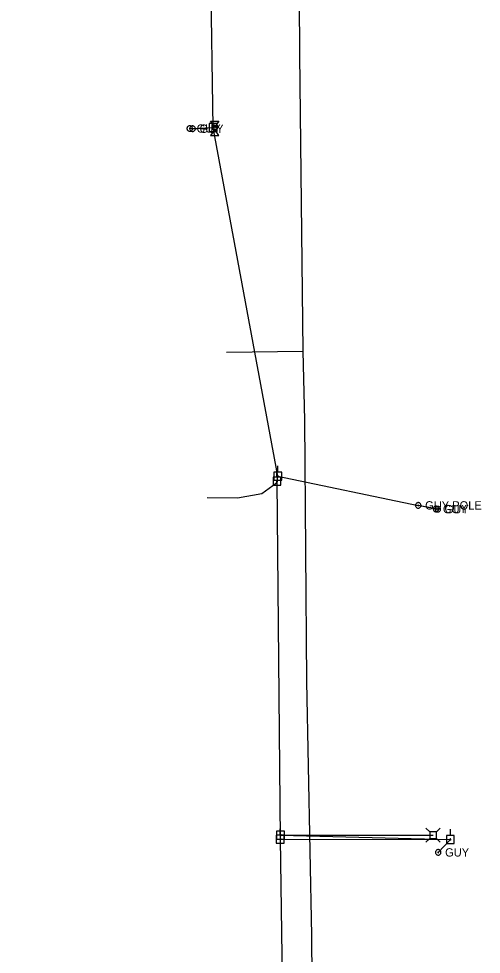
# Model space of a CAD drawing. Extents: x 596028 to 606371, y 330010 to 403088.
# Drawn here: x 601785.5 to 602000.5, y 391801.2 to 392235.5 of the extents above; entities that cross this region are included whole.
import ezdxf

# ---------------------------------------------------------------- set-up
doc = ezdxf.new("R2010")
doc.units = 0
for name, color, linetype in [('E_UTL_AG_Bold', 7, 'Continuous'), ('E_UTL_E_Bold', 7, 'Continuous'), ('E_UTL_E_UG', 7, 'Continuous'), ('E_UTL_EGuyPole', 7, 'Continuous'), ('E_UTL_EGuyWire', 7, 'Continuous'), ('E_UTL_EPowerPole', 7, 'Continuous'), ('E_UTL_G_UG', 7, 'Continuous'), ('E_UTL_Overhead', 7, 'Continuous'), ('E_UTL_TV_UG', 7, 'Continuous')]:
    doc.layers.add(name, color=color, linetype=linetype)

msp = doc.modelspace()

# ---------------------------------------------------------------- linework, layer by layer
at = {"layer": 'E_UTL_AG_Bold'}
for points in [[(601976.51, 391858.05), (601974.76, 391859.8)], [(601979.6, 391858.05), (601976.51, 391858.05)], [(601976.51, 391858.05), (601976.51, 391854.96)], [(601979.6, 391858.05), (601981.36, 391859.8)], [(601979.6, 391854.96), (601979.6, 391858.05)], [(601976.51, 391854.96), (601974.76, 391853.2)], [(601976.51, 391854.96), (601979.6, 391854.96)], [(601979.6, 391854.96), (601981.36, 391853.2)]]:
    msp.add_lwpolyline(points, dxfattribs=at)
at = {"layer": 'E_UTL_E_Bold'}
for points in [[(601874.7, 392187.95), (601878.51, 392187.95)], [(601876.6, 392185.29), (601874.7, 392187.95)], [(601878.51, 392187.95), (601876.6, 392185.29)], [(601876.6, 392184.02), (601874.7, 392181.35)], [(601877.87, 392184.65), (601877.85, 392184.77), (601877.78, 392184.89), (601877.67, 392184.99), (601877.52, 392185.09), (601877.34, 392185.17), (601877.13, 392185.23), (601876.9, 392185.27), (601876.66, 392185.29), (601876.42, 392185.28), (601876.19, 392185.25), (601875.97, 392185.2), (601875.77, 392185.13), (601875.6, 392185.04), (601875.47, 392184.94), (601875.38, 392184.83), (601875.34, 392184.71), (601875.34, 392184.59), (601875.38, 392184.47), (601875.47, 392184.36), (601875.6, 392184.26), (601875.77, 392184.17), (601875.97, 392184.1), (601876.19, 392184.05), (601876.42, 392184.02), (601876.66, 392184.02), (601876.9, 392184.03), (601877.13, 392184.07), (601877.34, 392184.13), (601877.52, 392184.21), (601877.67, 392184.31), (601877.78, 392184.41), (601877.85, 392184.53), (601877.87, 392184.65)], [(601878.51, 392181.35), (601876.6, 392184.02)], [(601874.7, 392181.35), (601878.51, 392181.35)]]:
    msp.add_lwpolyline(points, dxfattribs=at)
at = {"layer": 'E_UTL_E_UG'}
msp.add_lwpolyline([(601873.17, 392013.23), (601887.26, 392013.08), (601898.48, 392015.11), (601905.28, 392020.08), (601905.56, 392020.78)], dxfattribs=at)
at = {"layer": 'E_UTL_EGuyPole'}
for points in [[(601972.47, 392009.59), (601972.45, 392009.83), (601972.38, 392010.07), (601972.26, 392010.28), (601972.11, 392010.48), (601971.93, 392010.64), (601971.72, 392010.76), (601971.49, 392010.84), (601971.25, 392010.87), (601971, 392010.86), (601970.77, 392010.8), (601970.54, 392010.7), (601970.34, 392010.56), (601970.18, 392010.38), (601970.04, 392010.18), (601969.95, 392009.95), (601969.91, 392009.71), (601969.91, 392009.47), (601969.95, 392009.23), (601970.04, 392009), (601970.18, 392008.8), (601970.34, 392008.62), (601970.54, 392008.48), (601970.77, 392008.38), (601971, 392008.32), (601971.25, 392008.31), (601971.49, 392008.34), (601971.72, 392008.42), (601971.93, 392008.55), (601972.11, 392008.71), (601972.26, 392008.9), (601972.38, 392009.11), (601972.45, 392009.35), (601972.47, 392009.59)], [(601971.35, 392009.59), (601971.34, 392009.62), (601971.33, 392009.65), (601971.32, 392009.68), (601971.3, 392009.7), (601971.28, 392009.72), (601971.25, 392009.74), (601971.22, 392009.75), (601971.19, 392009.75), (601971.16, 392009.75), (601971.13, 392009.74), (601971.1, 392009.73), (601971.08, 392009.71), (601971.06, 392009.69), (601971.04, 392009.66), (601971.03, 392009.64), (601971.03, 392009.61), (601971.03, 392009.58), (601971.03, 392009.55), (601971.04, 392009.52), (601971.06, 392009.49), (601971.08, 392009.47), (601971.1, 392009.45), (601971.13, 392009.44), (601971.16, 392009.43), (601971.19, 392009.43), (601971.22, 392009.44), (601971.25, 392009.45), (601971.28, 392009.46), (601971.3, 392009.48), (601971.32, 392009.5), (601971.33, 392009.53), (601971.34, 392009.56), (601971.35, 392009.59)]]:
    msp.add_lwpolyline(points, dxfattribs=at)
at = {"layer": 'E_UTL_EGuyWire'}
for p, q in [((601865, 392184.54), (601875.85, 392185.04)), ((601866.34, 392184.46), (601875.85, 392185.04)), ((601979.44, 392007.91), (601971.19, 392009.59)), ((601980.28, 392007.84), (601971.19, 392009.59)), ((601980.47, 391848.5), (601986.13, 391854.49))]:
    msp.add_line(p, q, dxfattribs=at)
for points in [[(601866.28, 392184.54), (601866.26, 392184.78), (601866.19, 392185.02), (601866.08, 392185.24), (601865.93, 392185.43), (601865.75, 392185.59), (601865.53, 392185.71), (601865.3, 392185.79), (601865.06, 392185.82), (601864.82, 392185.81), (601864.58, 392185.75), (601864.36, 392185.65), (601864.16, 392185.51), (601863.99, 392185.33), (601863.86, 392185.13), (601863.77, 392184.9), (601863.72, 392184.66), (601863.72, 392184.42), (601863.77, 392184.18), (601863.86, 392183.95), (601863.99, 392183.75), (601864.16, 392183.57), (601864.36, 392183.43), (601864.58, 392183.33), (601864.82, 392183.27), (601865.06, 392183.26), (601865.3, 392183.29), (601865.53, 392183.37), (601865.75, 392183.5), (601865.93, 392183.66), (601866.08, 392183.85), (601866.19, 392184.06), (601866.26, 392184.3), (601866.28, 392184.54)], [(601865.16, 392184.54), (601865.16, 392184.57), (601865.15, 392184.6), (601865.14, 392184.63), (601865.12, 392184.65), (601865.09, 392184.67), (601865.07, 392184.69), (601865.04, 392184.7), (601865.01, 392184.7), (601864.98, 392184.7), (601864.95, 392184.69), (601864.92, 392184.68), (601864.9, 392184.66), (601864.88, 392184.64), (601864.86, 392184.62), (601864.85, 392184.59), (601864.84, 392184.56), (601864.84, 392184.53), (601864.85, 392184.5), (601864.86, 392184.47), (601864.88, 392184.44), (601864.9, 392184.42), (601864.92, 392184.4), (601864.95, 392184.39), (601864.98, 392184.38), (601865.01, 392184.38), (601865.04, 392184.39), (601865.07, 392184.4), (601865.09, 392184.41), (601865.12, 392184.43), (601865.14, 392184.45), (601865.15, 392184.48), (601865.16, 392184.51), (601865.16, 392184.54)], [(601867.63, 392184.46), (601867.6, 392184.71), (601867.54, 392184.94), (601867.42, 392185.16), (601867.27, 392185.35), (601867.09, 392185.51), (601866.88, 392185.63), (601866.65, 392185.71), (601866.41, 392185.75), (601866.16, 392185.73), (601865.92, 392185.68), (601865.7, 392185.58), (601865.5, 392185.43), (601865.34, 392185.26), (601865.2, 392185.05), (601865.11, 392184.83), (601865.07, 392184.59), (601865.07, 392184.34), (601865.11, 392184.1), (601865.2, 392183.88), (601865.34, 392183.67), (601865.5, 392183.49), (601865.7, 392183.35), (601865.92, 392183.25), (601866.16, 392183.19), (601866.41, 392183.18), (601866.65, 392183.22), (601866.88, 392183.3), (601867.09, 392183.42), (601867.27, 392183.58), (601867.42, 392183.77), (601867.54, 392183.99), (601867.6, 392184.22), (601867.63, 392184.46)], [(601866.5, 392184.46), (601866.5, 392184.49), (601866.49, 392184.52), (601866.48, 392184.55), (601866.46, 392184.58), (601866.44, 392184.6), (601866.41, 392184.61), (601866.38, 392184.62), (601866.35, 392184.62), (601866.32, 392184.62), (601866.29, 392184.62), (601866.26, 392184.6), (601866.24, 392184.59), (601866.22, 392184.56), (601866.2, 392184.54), (601866.19, 392184.51), (601866.18, 392184.48), (601866.18, 392184.45), (601866.19, 392184.42), (601866.2, 392184.39), (601866.22, 392184.37), (601866.24, 392184.34), (601866.26, 392184.33), (601866.29, 392184.31), (601866.32, 392184.31), (601866.35, 392184.3), (601866.38, 392184.31), (601866.41, 392184.32), (601866.44, 392184.33), (601866.46, 392184.35), (601866.48, 392184.38), (601866.49, 392184.41), (601866.5, 392184.43), (601866.5, 392184.46)], [(601980.73, 392007.91), (601980.7, 392008.16), (601980.63, 392008.39), (601980.52, 392008.61), (601980.37, 392008.8), (601980.19, 392008.96), (601979.98, 392009.08), (601979.74, 392009.16), (601979.5, 392009.2), (601979.26, 392009.18), (601979.02, 392009.13), (601978.8, 392009.03), (601978.6, 392008.88), (601978.43, 392008.71), (601978.3, 392008.5), (601978.21, 392008.28), (601978.16, 392008.04), (601978.16, 392007.79), (601978.21, 392007.55), (601978.3, 392007.33), (601978.43, 392007.12), (601978.6, 392006.94), (601978.8, 392006.8), (601979.02, 392006.7), (601979.26, 392006.64), (601979.5, 392006.63), (601979.74, 392006.67), (601979.98, 392006.75), (601980.19, 392006.87), (601980.37, 392007.03), (601980.52, 392007.22), (601980.63, 392007.44), (601980.7, 392007.67), (601980.73, 392007.91)], [(601981.57, 392007.84), (601981.54, 392008.08), (601981.47, 392008.32), (601981.36, 392008.53), (601981.21, 392008.72), (601981.03, 392008.88), (601980.82, 392009.01), (601980.59, 392009.09), (601980.34, 392009.12), (601980.1, 392009.11), (601979.86, 392009.05), (601979.64, 392008.95), (601979.44, 392008.81), (601979.27, 392008.63), (601979.14, 392008.43), (601979.05, 392008.2), (601979.01, 392007.96), (601979.01, 392007.72), (601979.05, 392007.48), (601979.14, 392007.25), (601979.27, 392007.05), (601979.44, 392006.87), (601979.64, 392006.73), (601979.86, 392006.63), (601980.1, 392006.57), (601980.34, 392006.56), (601980.59, 392006.59), (601980.82, 392006.67), (601981.03, 392006.79), (601981.21, 392006.95), (601981.36, 392007.15), (601981.47, 392007.36), (601981.54, 392007.6), (601981.57, 392007.84)], [(601979.6, 392007.91), (601979.6, 392007.94), (601979.59, 392007.97), (601979.58, 392008), (601979.56, 392008.02), (601979.54, 392008.04), (601979.51, 392008.06), (601979.48, 392008.07), (601979.45, 392008.07), (601979.42, 392008.07), (601979.39, 392008.07), (601979.36, 392008.05), (601979.34, 392008.04), (601979.32, 392008.01), (601979.3, 392007.99), (601979.29, 392007.96), (601979.28, 392007.93), (601979.28, 392007.9), (601979.29, 392007.87), (601979.3, 392007.84), (601979.32, 392007.81), (601979.34, 392007.79), (601979.36, 392007.78), (601979.39, 392007.76), (601979.42, 392007.76), (601979.45, 392007.75), (601979.48, 392007.76), (601979.51, 392007.77), (601979.54, 392007.78), (601979.56, 392007.8), (601979.58, 392007.83), (601979.59, 392007.85), (601979.6, 392007.88), (601979.6, 392007.91)], [(601980.44, 392007.84), (601980.44, 392007.87), (601980.43, 392007.9), (601980.42, 392007.93), (601980.4, 392007.95), (601980.38, 392007.97), (601980.35, 392007.98), (601980.32, 392007.99), (601980.29, 392008), (601980.26, 392008), (601980.23, 392007.99), (601980.2, 392007.98), (601980.18, 392007.96), (601980.16, 392007.94), (601980.14, 392007.91), (601980.13, 392007.88), (601980.12, 392007.85), (601980.12, 392007.82), (601980.13, 392007.79), (601980.14, 392007.77), (601980.16, 392007.74), (601980.18, 392007.72), (601980.2, 392007.7), (601980.23, 392007.69), (601980.26, 392007.68), (601980.29, 392007.68), (601980.32, 392007.68), (601980.35, 392007.69), (601980.38, 392007.71), (601980.4, 392007.73), (601980.42, 392007.75), (601980.43, 392007.78), (601980.44, 392007.81), (601980.44, 392007.84)], [(601981.75, 391848.5), (601981.73, 391848.74), (601981.66, 391848.98), (601981.54, 391849.19), (601981.39, 391849.38), (601981.21, 391849.54), (601981, 391849.67), (601980.77, 391849.75), (601980.53, 391849.78), (601980.28, 391849.77), (601980.05, 391849.71), (601979.82, 391849.61), (601979.62, 391849.47), (601979.46, 391849.29), (601979.32, 391849.09), (601979.23, 391848.86), (601979.19, 391848.62), (601979.19, 391848.38), (601979.23, 391848.14), (601979.32, 391847.91), (601979.46, 391847.7), (601979.62, 391847.53), (601979.82, 391847.39), (601980.05, 391847.29), (601980.28, 391847.23), (601980.53, 391847.22), (601980.77, 391847.25), (601981, 391847.33), (601981.21, 391847.45), (601981.39, 391847.61), (601981.54, 391847.8), (601981.66, 391848.02), (601981.73, 391848.26), (601981.75, 391848.5)], [(601980.63, 391848.5), (601980.62, 391848.53), (601980.61, 391848.56), (601980.6, 391848.59), (601980.58, 391848.61), (601980.56, 391848.63), (601980.53, 391848.64), (601980.5, 391848.65), (601980.47, 391848.66), (601980.44, 391848.66), (601980.41, 391848.65), (601980.38, 391848.64), (601980.36, 391848.62), (601980.34, 391848.6), (601980.32, 391848.57), (601980.31, 391848.54), (601980.31, 391848.51), (601980.31, 391848.48), (601980.31, 391848.45), (601980.32, 391848.42), (601980.34, 391848.4), (601980.36, 391848.38), (601980.38, 391848.36), (601980.41, 391848.35), (601980.44, 391848.34), (601980.47, 391848.34), (601980.5, 391848.34), (601980.53, 391848.35), (601980.56, 391848.37), (601980.58, 391848.39), (601980.6, 391848.41), (601980.61, 391848.44), (601980.62, 391848.47), (601980.63, 391848.5)]]:
    msp.add_lwpolyline(points, dxfattribs=at)
at = {"layer": 'E_UTL_EPowerPole'}
for points in [[(601877.67, 392186.88), (601873.98, 392186.88)], [(601873.98, 392186.88), (601873.98, 392183.19)], [(601875.82, 392186.88), (601875.82, 392189.79)], [(601877.67, 392183.19), (601877.67, 392186.88)], [(601873.98, 392183.19), (601877.67, 392183.19)], [(601876.09, 392185.04), (601876.09, 392185.08), (601876.08, 392185.13), (601876.05, 392185.17), (601876.03, 392185.2), (601875.99, 392185.23), (601875.95, 392185.25), (601875.91, 392185.27), (601875.87, 392185.28), (601875.82, 392185.27), (601875.78, 392185.26), (601875.74, 392185.24), (601875.7, 392185.22), (601875.67, 392185.18), (601875.64, 392185.15), (601875.63, 392185.1), (601875.62, 392185.06), (601875.62, 392185.01), (601875.63, 392184.97), (601875.64, 392184.93), (601875.67, 392184.89), (601875.7, 392184.86), (601875.74, 392184.83), (601875.78, 392184.81), (601875.82, 392184.8), (601875.87, 392184.8), (601875.91, 392184.81), (601875.95, 392184.82), (601875.99, 392184.84), (601876.03, 392184.87), (601876.05, 392184.91), (601876.08, 392184.95), (601876.09, 392184.99), (601876.09, 392185.04)], [(601905.53, 392022.62), (601905.53, 392025.53)], [(601905.91, 392024.98), (601905.91, 392027.89)], [(601907.37, 392022.62), (601903.69, 392022.62)], [(601903.69, 392022.62), (601903.69, 392018.93)], [(601907.75, 392024.98), (601904.06, 392024.98)], [(601904.06, 392024.98), (601904.06, 392021.29)], [(601904.06, 392021.29), (601907.75, 392021.29)], [(601905.8, 392020.78), (601905.8, 392020.82), (601905.78, 392020.86), (601905.76, 392020.9), (601905.73, 392020.94), (601905.7, 392020.97), (601905.66, 392020.99), (601905.62, 392021.01), (601905.57, 392021.01), (601905.53, 392021.01), (601905.48, 392021), (601905.44, 392020.98), (601905.41, 392020.96), (601905.37, 392020.92), (601905.35, 392020.89), (601905.33, 392020.84), (601905.32, 392020.8), (601905.32, 392020.75), (601905.33, 392020.71), (601905.35, 392020.67), (601905.37, 392020.63), (601905.41, 392020.6), (601905.44, 392020.57), (601905.48, 392020.55), (601905.53, 392020.54), (601905.57, 392020.54), (601905.62, 392020.54), (601905.66, 392020.56), (601905.7, 392020.58), (601905.73, 392020.61), (601905.76, 392020.65), (601905.78, 392020.69), (601905.8, 392020.73), (601905.8, 392020.78)], [(601906.18, 392023.14), (601906.17, 392023.18), (601906.16, 392023.23), (601906.14, 392023.27), (601906.11, 392023.3), (601906.08, 392023.33), (601906.04, 392023.35), (601906, 392023.37), (601905.95, 392023.38), (601905.91, 392023.37), (601905.86, 392023.36), (601905.82, 392023.34), (601905.78, 392023.32), (601905.75, 392023.28), (601905.73, 392023.25), (601905.71, 392023.2), (601905.7, 392023.16), (601905.7, 392023.11), (601905.71, 392023.07), (601905.73, 392023.03), (601905.75, 392022.99), (601905.78, 392022.96), (601905.82, 392022.93), (601905.86, 392022.91), (601905.91, 392022.9), (601905.95, 392022.9), (601906, 392022.91), (601906.04, 392022.92), (601906.08, 392022.94), (601906.11, 392022.97), (601906.14, 392023.01), (601906.16, 392023.05), (601906.17, 392023.09), (601906.18, 392023.14)], [(601907.37, 392018.93), (601907.37, 392022.62)], [(601907.75, 392021.29), (601907.75, 392024.98)], [(601903.69, 392018.93), (601907.37, 392018.93)], [(601907.19, 391858.38), (601907.19, 391861.29)], [(601908.91, 391856.53), (601905.23, 391856.53)], [(601905.23, 391856.53), (601905.23, 391852.84)], [(601909.03, 391858.38), (601905.35, 391858.38)], [(601905.35, 391858.38), (601905.35, 391854.69)], [(601907.46, 391856.54), (601907.46, 391856.59), (601907.44, 391856.63), (601907.42, 391856.67), (601907.39, 391856.7), (601907.36, 391856.73), (601907.32, 391856.76), (601907.28, 391856.77), (601907.23, 391856.78), (601907.19, 391856.78), (601907.14, 391856.77), (601907.1, 391856.75), (601907.07, 391856.72), (601907.03, 391856.69), (601907.01, 391856.65), (601906.99, 391856.61), (601906.98, 391856.56), (601906.98, 391856.52), (601906.99, 391856.47), (601907.01, 391856.43), (601907.03, 391856.39), (601907.07, 391856.36), (601907.1, 391856.33), (601907.14, 391856.31), (601907.19, 391856.3), (601907.23, 391856.3), (601907.28, 391856.31), (601907.32, 391856.32), (601907.36, 391856.35), (601907.39, 391856.38), (601907.42, 391856.41), (601907.44, 391856.45), (601907.46, 391856.5), (601907.46, 391856.54)], [(601907.07, 391856.53), (601907.07, 391859.44)], [(601908.91, 391852.84), (601908.91, 391856.53)], [(601909.03, 391854.69), (601909.03, 391858.38)], [(601987.95, 391856.34), (601984.26, 391856.34)], [(601984.26, 391856.34), (601984.26, 391852.64)], [(601986.1, 391856.34), (601986.1, 391859.24)], [(601987.95, 391852.64), (601987.95, 391856.34)], [(601905.23, 391852.84), (601908.91, 391852.84)], [(601905.35, 391854.69), (601909.03, 391854.69)], [(601907.34, 391854.69), (601907.34, 391854.74), (601907.32, 391854.78), (601907.3, 391854.82), (601907.28, 391854.86), (601907.24, 391854.89), (601907.2, 391854.91), (601907.16, 391854.92), (601907.11, 391854.93), (601907.07, 391854.93), (601907.03, 391854.92), (601906.98, 391854.9), (601906.95, 391854.87), (601906.92, 391854.84), (601906.89, 391854.8), (601906.87, 391854.76), (601906.87, 391854.71), (601906.87, 391854.67), (601906.87, 391854.62), (601906.89, 391854.58), (601906.92, 391854.54), (601906.95, 391854.51), (601906.98, 391854.49), (601907.03, 391854.47), (601907.07, 391854.46), (601907.11, 391854.45), (601907.16, 391854.46), (601907.2, 391854.48), (601907.24, 391854.5), (601907.28, 391854.53), (601907.3, 391854.56), (601907.32, 391854.6), (601907.34, 391854.65), (601907.34, 391854.69)], [(601984.26, 391852.64), (601987.95, 391852.64)], [(601986.37, 391854.49), (601986.37, 391854.54), (601986.36, 391854.58), (601986.33, 391854.62), (601986.31, 391854.66), (601986.27, 391854.69), (601986.23, 391854.71), (601986.19, 391854.72), (601986.14, 391854.73), (601986.1, 391854.73), (601986.06, 391854.72), (601986.01, 391854.7), (601985.98, 391854.67), (601985.95, 391854.64), (601985.92, 391854.6), (601985.9, 391854.56), (601985.9, 391854.52), (601985.9, 391854.47), (601985.9, 391854.43), (601985.92, 391854.38), (601985.95, 391854.35), (601985.98, 391854.31), (601986.01, 391854.29), (601986.06, 391854.27), (601986.1, 391854.26), (601986.14, 391854.25), (601986.19, 391854.26), (601986.23, 391854.28), (601986.27, 391854.3), (601986.31, 391854.33), (601986.33, 391854.36), (601986.36, 391854.4), (601986.37, 391854.45), (601986.37, 391854.49)]]:
    msp.add_lwpolyline(points, dxfattribs=at)
at = {"layer": 'E_UTL_G_UG'}
for points in [[(601922.57, 391709.25), (601921.73, 391809.89), (601919.35, 391927.89), (601918.48, 392049.22), (601917.76, 392081.24), (601916.13, 392218.9), (601915.69, 392296.65), (601914.21, 392444.23), (601913.96, 392516.62), (601913.82, 392539.34), (601912.91, 392613.4), (601912.21, 392646.56), (601912.21, 392647.26), (601910.96, 392725.9), (601909.76, 392786.36), (601909.89, 392868.02)], [(601882.1, 392080.77), (601917.76, 392081.24)]]:
    msp.add_lwpolyline(points, dxfattribs=at)
at = {"layer": 'E_UTL_Overhead'}
for points in [[(601907.1, 391854.69), (601905.56, 392020.78), (601905.94, 392023.14), (601875.85, 392185.04), (601873.74, 392329.43), (601872.33, 392429.59), (601870.13, 392585.69), (601869.22, 392608.73), (601868.2, 392714.31), (601867.05, 392774.38), (601866.29, 392804.61)], [(601905.94, 392023.14), (601971.19, 392009.59)], [(601907.22, 391856.54), (601986.13, 391854.49)], [(601785.5, 391416.21), (601911.65, 391418.04), (601912.39, 391419.77), (601910.42, 391504.37), (601911.43, 391506.76), (601910.89, 391595.16), (601907.1, 391854.69), (601986.13, 391854.49)]]:
    msp.add_lwpolyline(points, dxfattribs=at)
at = {"layer": 'E_UTL_TV_UG'}
msp.add_lwpolyline([(601907.22, 391856.54), (601978.06, 391856.5)], dxfattribs=at)

# ---------------------------------------------------------------- texts
at = {"layer": 'E_UTL_EGuyPole'}
msp.add_text('GUY POLE', height=3.85, dxfattribs=at).set_placement((601974.39, 392007.67))
at = {"layer": 'E_UTL_EGuyWire'}
for p in [(601868.21, 392182.62), (601869.55, 392182.54), (601982.65, 392005.99), (601983.49, 392005.91), (601983.67, 391846.57)]:
    msp.add_text('GUY', height=3.85, dxfattribs=at).set_placement(p)

doc.saveas('drawing.dxf')
